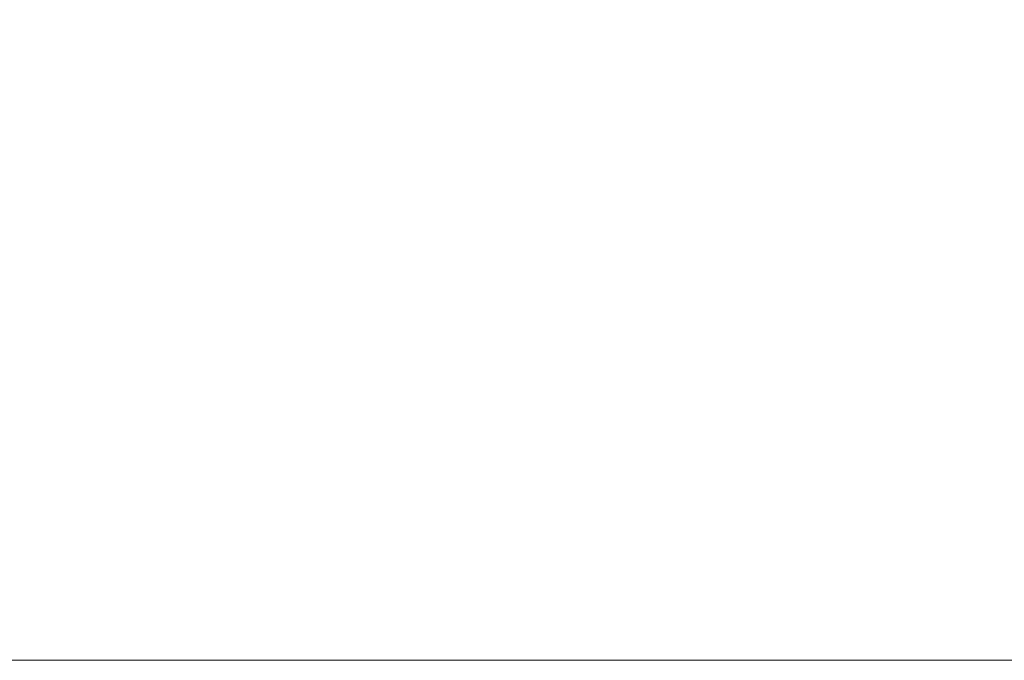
# Model space of a CAD drawing. Header units: inches. Extents: x -434 to -309, y 19 to 75.
# Tile 553 of 656: x -374.74 to -371.01, y 19.01 to 21.44. Entities that reach past the tile are written whole.
import ezdxf

# ---------------------------------------------------------------- set-up
doc = ezdxf.new("R2010")
doc.units = ezdxf.units.IN
doc.header["$MEASUREMENT"] = 0
doc.layers.add('A-FLOR-STRS', color=2, linetype='Continuous', lineweight=9)

# ---------------------------------------------------------------- blocks, each defined once
blk = doc.blocks.new('Stair - Stairs-902674-_3D_')
at = {"layer": 'A-FLOR-STRS'}
mesh = blk.add_polyface(dxfattribs=at)
corners = [(-364.5081, 75.0116, 31.3043), (-376.5081, 75.0116, 31.3043), (-376.5081, 19.0116, 31.3043), (-364.5081, 19.0116, 31.3043)]
mesh.append_faces([[corners[k] for k in face] for face in [(2, 3, 0, 1)]])
mesh = blk.add_polyface(dxfattribs=at)
corners = [(-364.5081, 75.0116, 29.3043), (-364.5081, 19.0116, 29.3043), (-376.5081, 19.0116, 29.3043), (-376.5081, 75.0116, 29.3043)]
mesh.append_faces([[corners[k] for k in face] for face in [(2, 3, 0, 1)]])
mesh = blk.add_polyface(dxfattribs=at)
corners = [(-364.5081, 19.0116, 31.3043), (-376.5081, 19.0116, 31.3043), (-376.5081, 19.0116, 29.3043), (-364.5081, 19.0116, 29.3043)]
mesh.append_faces([[corners[k] for k in face] for face in [(0, 1, 2, 3)]])

msp = doc.modelspace()

# ---------------------------------------------------------------- block references
at = {"layer": 'A-FLOR-STRS'}
msp.add_blockref('Stair - Stairs-902674-_3D_', (0, 0), dxfattribs=at)

doc.saveas('drawing.dxf')
